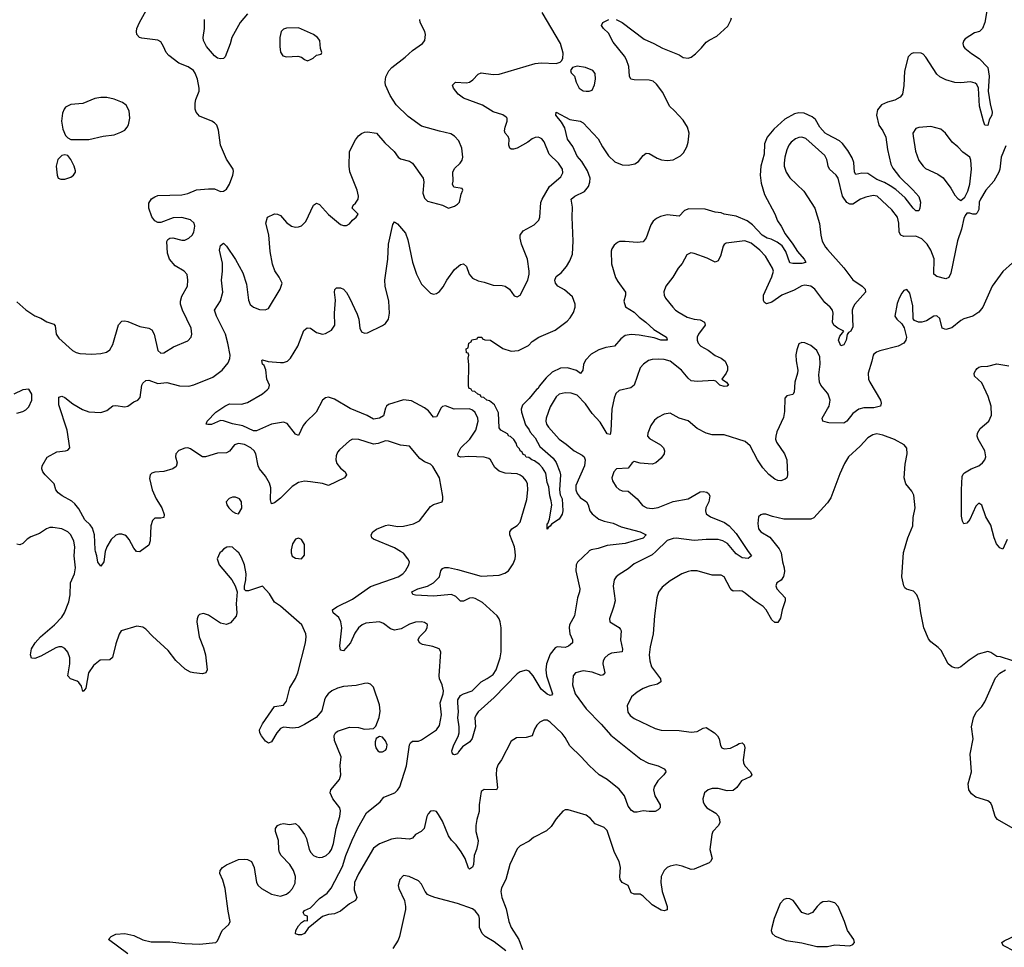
# Model space of a CAD drawing. Header units: inches. Extents: x 1473912 to 1647258, y 640388 to 773423.
# Tile 378 of 420: x 1604609 to 1611181, y 687358 to 693548. Entities that reach past the tile are written whole.
import ezdxf

# ---------------------------------------------------------------- set-up
doc = ezdxf.new("R2010")
doc.units = ezdxf.units.IN
doc.header["$MEASUREMENT"] = 0
for name, color, linetype in [('B6608', 7, 'Continuous'), ('B6609', 7, 'Continuous'), ('B6618', 7, 'Continuous'), ('B6619', 7, 'Continuous')]:
    doc.layers.add(name, color=color, linetype=linetype)

msp = doc.modelspace()

# ---------------------------------------------------------------- linework, layer by layer
at = {"layer": 'B6608', "color": 5}
for points, elevation in [([(1605955.7, 690000), (1605945.5, 689990), (1605926, 689950), (1605940.4, 689910), (1606025.5, 689810), (1606047.3, 689770), (1606061, 689730), (1606054.8, 689650), (1606057.3, 689590), (1606053, 689567), (1606016.8, 689523.2), (1605990, 689513.2), (1605950, 689520.9), (1605870, 689574.5), (1605834.8, 689585.2), (1605810, 689579), (1605801, 689570), (1605794, 689550), (1605790.7, 689529.3), (1605806, 689430), (1605836.2, 689356.2), (1605848.5, 689310), (1605859.1, 689210), (1605850.5, 689189.5), (1605830, 689182), (1605770.4, 689189.6), (1605750, 689194.3), (1605713.2, 689213.2), (1605650, 689271.6), (1605599.2, 689339.2), (1605494.2, 689434.2), (1605450, 689481.6), (1605430, 689495.1), (1605390, 689500.5), (1605286.8, 689470), (1605272.7, 689447.3), (1605250, 689384), (1605228.9, 689291.1), (1605210, 689276.3), (1605145.8, 689274.2), (1605100.9, 689239.1), (1605068.2, 689190), (1605050, 689088), (1605038, 689070), (1605030, 689066), (1605021.1, 689101.1), (1605004.2, 689124.2), (1604993.1, 689133.1), (1604948.2, 689150), (1604929.9, 689169.9), (1604943.4, 689250), (1604943.9, 689290), (1604930, 689328.2), (1604910, 689352.9), (1604890, 689363.1), (1604870, 689363.5), (1604850, 689357.4), (1604750, 689301.4), (1604710, 689286.3), (1604687.6, 689287.6), (1604681.3, 689310), (1604687.2, 689350), (1604712.1, 689390), (1604747.2, 689430), (1604841.7, 689510), (1604890, 689560.3), (1604907.8, 689590), (1604937.2, 689662.8), (1604945.8, 689710), (1604949, 689790), (1604974.8, 689850), (1604982.2, 689890), (1604973.2, 689970), (1604974.5, 690000)], 680), ([(1605179.7, 690000), (1605170.2, 689929.8), (1605150, 689901.2), (1605130, 689928.7), (1605124.7, 689970), (1605115.5, 690000)], 660), ([(1605330, 687314), (1605202, 687410), (1605219, 687430), (1605250, 687444.9), (1605310, 687450.3), (1605370, 687437.4), (1605430, 687407.6), (1605486.3, 687393.7), (1605610, 687394.3), (1605710, 687382.6), (1605810, 687380.3), (1605918, 687390), (1605930, 687402), (1605961.2, 687470), (1606004, 687510), (1606014, 687530), (1606000.1, 687600.1), (1605981.1, 687750), (1605965.4, 687805.4), (1605943.7, 687850), (1605946, 687870), (1605962.7, 687890), (1605990, 687908), (1606070, 687944.9), (1606107.5, 687947.5), (1606130, 687944), (1606156, 687930), (1606174, 687890), (1606188.8, 687790), (1606200.4, 687770), (1606223, 687750), (1606290, 687712), (1606350, 687700.3), (1606390, 687712.2), (1606411.5, 687730), (1606430, 687750.5), (1606447.2, 687787.2), (1606450.7, 687830), (1606436.2, 687870), (1606412.5, 687910), (1606353, 687970), (1606342.4, 687990), (1606337.4, 688010), (1606336.3, 688070), (1606316, 688130), (1606317.2, 688150), (1606329.5, 688170.5), (1606350, 688180.7), (1606370, 688184), (1606410, 688178), (1606450, 688184.7), (1606470, 688166), (1606510.8, 688110), (1606523.4, 688083.4), (1606540.9, 688010), (1606551.7, 687990), (1606570, 687971.7), (1606590, 687961.6), (1606610, 687957.8), (1606630, 687960.2), (1606653.3, 687970), (1606676, 687990), (1606690, 688010.5), (1606704.2, 688050), (1606721.5, 688150), (1606745.4, 688230), (1606751, 688269), (1606745.1, 688290), (1606699.5, 688350), (1606680.9, 688390), (1606686, 688410), (1606742.3, 688477.7), (1606753.3, 688510), (1606748.2, 688571.8), (1606754, 688630), (1606710, 688738), (1606708, 688772), (1606717.2, 688790), (1606730, 688800.7), (1606810, 688828), (1606870, 688824.9), (1606910, 688814.8), (1606944.7, 688815.3), (1606970, 688818), (1606985.6, 688834.4), (1607007.5, 688892.5), (1607014.5, 688934.5), (1607010, 688975.3), (1606970, 689094), (1606950, 689115.1), (1606930, 689120.9), (1606910, 689119.5), (1606855.1, 689104.9), (1606770, 689098), (1606730, 689087.4), (1606692.7, 689070), (1606667.4, 689050), (1606651.7, 689030), (1606642.8, 689010), (1606624.6, 688935.4), (1606588.1, 688891.9), (1606510, 688843.9), (1606470, 688826), (1606430, 688821.5), (1606370, 688826.3), (1606350, 688818), (1606324.9, 688790), (1606290, 688729.2), (1606270, 688720.9), (1606250, 688732.7), (1606222, 688770), (1606212, 688790), (1606209.6, 688810), (1606229.6, 688850), (1606310, 688965.5), (1606370, 688974), (1606390, 689001), (1606412.8, 689090), (1606450, 689153), (1606464.4, 689190), (1606516.4, 689390), (1606522, 689430), (1606519.7, 689450), (1606491.2, 689510), (1606350, 689635.3), (1606310, 689660.7), (1606276.3, 689716.3), (1606230, 689768.7), (1606136.4, 689736.4), (1606118, 689738), (1606110, 689746), (1606108.9, 689768.9), (1606118, 689810), (1606119.6, 689850), (1606109.6, 689910), (1606090, 689959.3), (1606071.3, 689990), (1606060.3, 690000)], 680), ([(1605413.8, 690000), (1605410, 689997.2), (1605390, 689999.3), (1605389.4, 690000)], 660), ([(1606420.6, 690000), (1606420.7, 689990), (1606428.4, 689968.4), (1606450, 689954.8), (1606490, 689951), (1606510, 689974), (1606510, 690000)], 680), ([(1608854.7, 690000), (1608830, 689976.5), (1608710, 689916.8), (1608670, 689883.1), (1608610, 689846.9), (1608590.3, 689830), (1608576.5, 689810), (1608569.1, 689769.1), (1608582.8, 689670), (1608573.1, 689626.9), (1608544.9, 689550), (1608548, 689530), (1608610, 689492.8), (1608619, 689479), (1608622.4, 689470), (1608619.4, 689410), (1608632.4, 689347.6), (1608631.1, 689328.9), (1608559.5, 689320.5), (1608537.1, 689310), (1608514, 689290), (1608502.6, 689270), (1608500.3, 689250), (1608514.6, 689190), (1608503.9, 689176.1), (1608490, 689172.6), (1608430, 689194), (1608370, 689202.3), (1608318, 689190), (1608302.6, 689170), (1608298.5, 689110), (1608316.1, 689050), (1608390.3, 688950), (1608490, 688847.9), (1608554.2, 688774.2), (1608754.5, 688614.5), (1608806.3, 688586.3), (1608870.8, 688570), (1608910.8, 688550), (1608918.4, 688538.4), (1608922, 688530), (1608908.4, 688510), (1608868.9, 688470), (1608843.1, 688430), (1608839.5, 688410), (1608847.4, 688370), (1608883.8, 688310), (1608883, 688290), (1608870, 688275.1), (1608850, 688265.1), (1608810, 688263.5), (1608770, 688268.2), (1608730, 688260.5), (1608710, 688260.5), (1608692.2, 688272.2), (1608670, 688299.5), (1608645.4, 688370), (1608610, 688414.2), (1608530, 688477.6), (1608477.3, 688510), (1608410, 688571.8), (1608357.1, 688630), (1608281.6, 688701.6), (1608250, 688758.2), (1608230, 688784.5), (1608150, 688861.3), (1608130, 688872.8), (1608106.3, 688873.7), (1608079.9, 688860.1), (1608059.9, 688840.1), (1608045.5, 688814.5), (1608030, 688769.3), (1607990, 688757.6), (1607924.9, 688755.1), (1607890, 688734), (1607825.3, 688610), (1607801.9, 688578.1), (1607791.2, 688550), (1607789.3, 688509.3), (1607798, 688422), (1607790.3, 688409.7), (1607710, 688411.5), (1607690, 688397.2), (1607675.8, 688310), (1607676.5, 688263.5), (1607659.6, 688210), (1607652.4, 688170), (1607653.6, 688130), (1607667.9, 688070), (1607666.9, 688050), (1607658, 688010), (1607642, 687970), (1607636.9, 687910), (1607630, 687892.7), (1607610, 687879.3), (1607605.4, 687885.4), (1607581.7, 687950), (1607556.3, 687996.3), (1607522.6, 688042.6), (1607490, 688072.2), (1607470, 688101.3), (1607430, 688199.6), (1607405.2, 688245.2), (1607390, 688263.6), (1607374, 688270), (1607350, 688266), (1607335.3, 688250), (1607325.8, 688230), (1607308.9, 688150), (1607288.6, 688131.4), (1607250.4, 688110), (1607230, 688086.3), (1607210, 688080.9), (1607130, 688086.2), (1607090, 688079.5), (1607010, 688048.1), (1606970, 688020.7), (1606870, 687848.9), (1606843.1, 687790), (1606840.8, 687740.8), (1606858.7, 687690), (1606850.5, 687670), (1606811.1, 687648.9), (1606750, 687598.7), (1606710, 687580.7), (1606670, 687576.2), (1606630, 687564.7), (1606534.4, 687485.6), (1606510, 687449.6), (1606490, 687442), (1606470, 687440.9), (1606450, 687449), (1606452.3, 687470), (1606470, 687500.5), (1606490, 687522.8), (1606510, 687538), (1606530, 687534), (1606530, 687566), (1606510, 687573.2), (1606501.6, 687590), (1606510, 687604), (1606550, 687621.3), (1606610, 687684.9), (1606660.2, 687719.8), (1606688.2, 687751.8), (1606763.5, 687896.5), (1606784.9, 687970), (1606826.9, 688073.1), (1606866.4, 688153.6), (1606924.6, 688255.4), (1607014.5, 688330), (1607040.1, 688359.9), (1607111.9, 688388.1), (1607130, 688406), (1607145.3, 688430), (1607190.4, 688570), (1607209.9, 688710.1), (1607216.6, 688723.4), (1607230, 688732.8), (1607270, 688734.2), (1607290, 688741.6), (1607390, 688809.4), (1607410, 688839.3), (1607423.7, 688910), (1607415.8, 688990), (1607435.9, 689050), (1607437.1, 689070), (1607429, 689109), (1607411.5, 689150), (1607407.8, 689170), (1607419.3, 689330), (1607408.7, 689350), (1607365.8, 689365.8), (1607297.7, 689377.7), (1607277.2, 689390), (1607269.3, 689410), (1607278, 689430), (1607317, 689470), (1607329.3, 689490), (1607330, 689512.7), (1607310, 689524.5), (1607290, 689529.5), (1607250, 689527.3), (1607210, 689513.6), (1607155.9, 689484.1), (1607110, 689474.2), (1607082.7, 689482.7), (1607038, 689518), (1607010, 689529.1), (1606918.8, 689521.2), (1606894.3, 689510), (1606870.1, 689489.9), (1606846.3, 689453.7), (1606816.5, 689390), (1606770, 689337), (1606758, 689338), (1606750, 689342), (1606746, 689370), (1606758.6, 689490), (1606753.2, 689530), (1606739, 689559), (1606702, 689590), (1606696, 689610), (1606725.1, 689630), (1606830, 689681.7), (1606950, 689764.8), (1607135.6, 689830), (1607165.1, 689850), (1607183.5, 689870), (1607206.3, 689910), (1607209.6, 689930), (1607200.5, 689950), (1607170, 689988), (1607149.9, 690000)], 660), ([(1608407, 690000), (1608331.5, 689928.5), (1608323.5, 689910), (1608319.8, 689870), (1608346.5, 689750), (1608344.7, 689730), (1608332.8, 689690), (1608311.5, 689570), (1608279.6, 689510), (1608276.9, 689490), (1608281.3, 689450), (1608298.7, 689410), (1608299.3, 689390), (1608272.3, 689367.7), (1608250, 689359.3), (1608197.3, 689362.7), (1608182.8, 689357.2), (1608150, 689313.6), (1608125, 689250), (1608121.5, 689210), (1608124, 689170), (1608165.3, 689050), (1608159, 689041), (1608150, 689038.5), (1608130, 689046.9), (1608090, 689081.8), (1608036.5, 689170), (1608010, 689199.8), (1607990, 689207), (1607950, 689197.5), (1607930, 689184.1), (1607775.5, 689024.5), (1607669.5, 688930.5), (1607654.5, 688910), (1607647.7, 688890), (1607651.2, 688828.8), (1607629.2, 688750.8), (1607612.4, 688730), (1607564.5, 688695.5), (1607536.7, 688663.3), (1607530, 688649), (1607510, 688642), (1607504.7, 688644.7), (1607495.3, 688655.3), (1607494, 688670), (1607507.3, 688710), (1607535.2, 688764.8), (1607542, 688790), (1607541.6, 688830), (1607532.6, 688890), (1607538, 688930), (1607532.1, 688990), (1607534.3, 689010), (1607550, 689037.4), (1607570, 689048.9), (1607628.7, 689070), (1607689.7, 689130), (1607730, 689151.2), (1607770, 689179.3), (1607790, 689208.9), (1607816.8, 689290), (1607823.5, 689330), (1607821.4, 689490), (1607815, 689530), (1607808.4, 689550), (1607794.7, 689570), (1607698, 689658), (1607650, 689686.1), (1607630, 689690.5), (1607610, 689688.1), (1607570, 689667.8), (1607550, 689668.2), (1607519.9, 689699.9), (1607490, 689711.4), (1607370, 689701.3), (1607250, 689707.2), (1607232.3, 689712.3), (1607225.1, 689730), (1607266.6, 689750), (1607330, 689767.9), (1607370.5, 689789.5), (1607411, 689830), (1607420.5, 689870), (1607430, 689885.5), (1607447.4, 689892.6), (1607470, 689892.3), (1607530, 689880.2), (1607690, 689834.8), (1607810, 689841.8), (1607846.3, 689853.7), (1607870.5, 689869.5), (1607903.6, 689916.4), (1607916.4, 689950), (1607918.7, 689970), (1607914.8, 690000)], 640), ([(1609686.6, 690000), (1609691.5, 689990), (1609700.1, 689930), (1609711.1, 689890), (1609713, 689867), (1609706.4, 689833.6), (1609691.5, 689808.5), (1609663.1, 689790), (1609656.5, 689770), (1609662.3, 689750), (1609716.9, 689690), (1609716.9, 689670), (1609697.2, 689610), (1609686.3, 689553.7), (1609670, 689525.1), (1609650, 689526), (1609630, 689542.9), (1609590.9, 689610), (1609572.2, 689632.2), (1609511.8, 689671.8), (1609450, 689722.4), (1609430, 689735), (1609410, 689738), (1609370, 689734.7), (1609361, 689741), (1609350, 689753.6), (1609311.3, 689830), (1609290, 689841.6), (1609230, 689841.7), (1609130, 689871.1), (1609090, 689871.1), (1609070, 689866.6), (1609029.2, 689850.8), (1608950, 689804.4), (1608898.1, 689761.9), (1608872.4, 689727.6), (1608860.5, 689690), (1608845.6, 689570), (1608836.9, 689450), (1608816.7, 689363.3), (1608810.2, 689309.8), (1608814.7, 689270), (1608826.8, 689230), (1608885.8, 689150), (1608888.5, 689130), (1608865.5, 689114.5), (1608810, 689101.4), (1608770, 689085.1), (1608730, 689061.5), (1608692, 689030), (1608664.2, 688970), (1608667.1, 688927.1), (1608684.1, 688904.1), (1608710, 688885.7), (1608850, 688819), (1608890, 688807.8), (1609010, 688804), (1609090, 688792.8), (1609130, 688798.3), (1609170, 688821.3), (1609190, 688825.3), (1609246.7, 688790), (1609267.4, 688770), (1609277.4, 688750), (1609285.4, 688705.4), (1609296.3, 688690), (1609310, 688682.6), (1609352.5, 688687.5), (1609394, 688706), (1609410, 688718.4), (1609430, 688723), (1609444.9, 688710), (1609448.5, 688690), (1609437.2, 688610), (1609439.7, 688590), (1609449.5, 688569.5), (1609485.7, 688530), (1609494.4, 688510), (1609485.1, 688494.9), (1609426, 688470), (1609395.8, 688424.2), (1609370, 688405.4), (1609330, 688401.7), (1609270, 688418.3), (1609230, 688418.9), (1609204, 688410), (1609179.1, 688390), (1609168.2, 688350), (1609170.5, 688330), (1609179.1, 688310), (1609194.8, 688290), (1609254.4, 688254.4), (1609272.4, 688232.4), (1609280.3, 688210), (1609281.3, 688190), (1609272.7, 688170), (1609235.5, 688130), (1609228.2, 688110), (1609214.4, 688010), (1609230.6, 687950), (1609220.7, 687930), (1609210, 687922.9), (1609110, 687878.9), (1609090, 687876.9), (1609030, 687900.4), (1608990, 687908.3), (1608950, 687900.5), (1608930, 687889.7), (1608910, 687869.7), (1608891, 687830), (1608887.8, 687790), (1608897.5, 687730), (1608930.4, 687630), (1608930, 687608.7), (1608910, 687600.9), (1608890, 687606.3), (1608830, 687641.2), (1608770, 687699.3), (1608750, 687711.9), (1608710, 687713.3), (1608690, 687722.7), (1608670.9, 687770.9), (1608629.7, 687789.7), (1608616.9, 687810), (1608614.2, 687830), (1608618.4, 687890), (1608610.5, 687930), (1608578.1, 687990), (1608530, 688136.9), (1608510, 688158.3), (1608450, 688182.9), (1608418.3, 688218.3), (1608390, 688240.9), (1608270, 688276.2), (1608250, 688274.5), (1608234.4, 688265.6), (1608190, 688216), (1608155.8, 688164.2), (1608124.2, 688135.8), (1608039.1, 688090), (1608010, 688067.6), (1607950, 688034.5), (1607930, 688016), (1607880.3, 687910), (1607853.1, 687810), (1607824, 687756), (1607821.1, 687730), (1607826.3, 687690), (1607854.8, 687614.8), (1607873, 687530), (1607890, 687491.3), (1607939.3, 687410), (1607963.9, 687343.9)], 680), ([(1609471.9, 690000), (1609492.4, 689970), (1609470, 689952), (1609430, 689956.9), (1609390, 689984.7), (1609376.8, 690000)], 660), ([(1607854.1, 687334.1), (1607775.1, 687395.1), (1607715.8, 687430), (1607696.5, 687450), (1607677.7, 687490), (1607678.4, 687550), (1607673.6, 687570), (1607650, 687600.7), (1607630, 687614), (1607530, 687650.5), (1607379.3, 687690), (1607343.5, 687703.5), (1607330, 687711.6), (1607314.7, 687730), (1607290, 687779.3), (1607270, 687801.6), (1607208.7, 687830), (1607170, 687837), (1607145.5, 687810), (1607135.5, 687770), (1607140.4, 687750), (1607177, 687670), (1607184.6, 687630), (1607183.2, 687610), (1607144.2, 687430), (1607134.1, 687405.9), (1607098.7, 687350)], 680), ([(1610000, 687664), (1609970, 687660.9), (1609951, 687650), (1609930.8, 687630), (1609901, 687590), (1609870, 687577), (1609830, 687589.6), (1609780.5, 687660.5), (1609770.9, 687670.9), (1609750, 687681.4), (1609730, 687682.9), (1609710, 687676.8), (1609684.2, 687650), (1609644.7, 687550), (1609627.9, 687490), (1609625.3, 687470), (1609631.3, 687451.3), (1609652.1, 687432.1), (1609724.5, 687404.5), (1609830, 687389.2), (1609930, 687363.6), (1609990, 687362.6), (1610000, 687364.7)], 720)]:
    msp.add_lwpolyline(points, dxfattribs=dict(at, elevation=elevation))
at = {"layer": 'B6608', "color": 5, "elevation": 680}
msp.add_lwpolyline([(1607010, 688766), (1606987.5, 688752.5), (1606980.5, 688730), (1606981.6, 688710), (1606986, 688690), (1606998.8, 688670), (1607010, 688662), (1607030, 688661.6), (1607050, 688673.4), (1607056.6, 688683.4), (1607060.5, 688710), (1607050, 688737), (1607030, 688759.5)], close=True, dxfattribs=at)
at = {"layer": 'B6609', "color": 5}
for points, elevation in [([(1604590, 691664.2), (1604650, 691611.8), (1604710, 691571.8), (1604750, 691555.3), (1604790, 691531.5), (1604836.4, 691516.4), (1604844.6, 691504.6), (1604853.4, 691450), (1604870, 691423.8), (1604961.6, 691341.6), (1604986.2, 691326.2), (1605010, 691319.6), (1605090, 691315.6), (1605150, 691320.4), (1605188.7, 691330), (1605210, 691344), (1605230, 691381), (1605268.8, 691511.2), (1605290, 691537), (1605310, 691539), (1605330, 691534.7), (1605410, 691501.8), (1605470.2, 691490.2), (1605490, 691478.7), (1605505.3, 691450), (1605530, 691340.7), (1605550, 691321.7), (1605570, 691325.3), (1605634.5, 691365.5), (1605730, 691406), (1605752.8, 691430), (1605758.3, 691450), (1605752.4, 691490), (1605695.3, 691610), (1605683.1, 691650), (1605681.8, 691670), (1605690, 691702), (1605727.8, 691770), (1605731.5, 691810), (1605726.6, 691846.6), (1605707, 691870), (1605645.9, 691905.9), (1605609.8, 691950), (1605594.8, 691990), (1605591.8, 692068.2), (1605598, 692082), (1605610, 692090.4), (1605630, 692092.4), (1605690, 692077.6), (1605710, 692077.6), (1605738, 692090), (1605760.5, 692110), (1605771.1, 692130), (1605776.9, 692170), (1605772.6, 692190), (1605750, 692212.9), (1605690, 692228.7), (1605634.3, 692225.7), (1605550, 692195.1), (1605530, 692195.6), (1605510, 692205.6), (1605490, 692232.3), (1605469.8, 692290), (1605470, 692324.7), (1605487.9, 692352), (1605510, 692367), (1605530, 692373.8), (1605690, 692378.5), (1605730, 692388.4), (1605790, 692412.7), (1605870, 692419.7), (1605910, 692419), (1605950, 692402.4), (1605970, 692403), (1605990, 692417.3), (1606009.6, 692450), (1606032.3, 692510), (1606034.8, 692534.8), (1606032.7, 692550), (1605990, 692617.2), (1605949.8, 692710), (1605936.9, 692810), (1605923.9, 692843.9), (1605910, 692859.6), (1605891, 692871), (1605810, 692905.1), (1605787.4, 692930), (1605780.9, 692950), (1605779.3, 692990), (1605784.5, 693015.5), (1605805.7, 693070), (1605807.2, 693090), (1605796.4, 693150), (1605780.2, 693190), (1605768, 693208), (1605732.9, 693232.9), (1605670, 693258), (1605603.2, 693310), (1605586.2, 693330), (1605569.8, 693370), (1605550, 693399.7), (1605530, 693410.9), (1605424.4, 693424.4), (1605409, 693430), (1605390, 693449), (1605387.6, 693470), (1605391.8, 693490), (1605408.2, 693530), (1605476, 693650)], 680), ([(1606130, 693586), (1606080.2, 693530), (1606024.4, 693430), (1606013.6, 693386.4), (1605979.5, 693300.5), (1605970, 693289.4), (1605950, 693287.3), (1605930, 693291.8), (1605910, 693307.6), (1605855.8, 693370), (1605835.1, 693410), (1605833.3, 693430), (1605843, 693490), (1605842.7, 693550)], 660), ([(1607914.8, 690000), (1607910.8, 690030.8), (1607881.1, 690110), (1607881.3, 690130), (1607894, 690150), (1607930, 690173.7), (1607950, 690194), (1607993.8, 690346.2), (1608001.2, 690410), (1607998, 690450), (1607989.7, 690470), (1607970, 690494.3), (1607950, 690509.7), (1607930, 690516.9), (1607850, 690523.1), (1607810, 690535.3), (1607779.8, 690559.8), (1607750.9, 690610.9), (1607739.6, 690619.6), (1607708.7, 690628.7), (1607606.2, 690633.8), (1607550, 690628.8), (1607536.1, 690636.1), (1607532.2, 690650), (1607553.7, 690690), (1607613.2, 690750), (1607653.9, 690810), (1607669.8, 690870), (1607667.7, 690890), (1607650, 690926), (1607630, 690943.5), (1607610, 690950.7), (1607509.8, 690949.8), (1607450, 690971.5), (1607430, 690967), (1607422.2, 690957.8), (1607390, 690898.4), (1607370, 690896.2), (1607337.3, 690937.3), (1607310, 690957.2), (1607224, 691004), (1607170, 691011.2), (1607070, 690979.8), (1607056.9, 690970), (1607050, 690956.2), (1607036.4, 690903.6), (1607010, 690888.4), (1606970, 690883.4), (1606927.7, 690907.7), (1606814.3, 690954.3), (1606710, 691015), (1606670, 691028.4), (1606650, 691024.7), (1606630, 691009.6), (1606586.7, 690930), (1606517.8, 690862.2), (1606500.9, 690839.1), (1606470, 690774), (1606450, 690781.2), (1606393.6, 690853.6), (1606370, 690862), (1606290, 690849.8), (1606190, 690804.3), (1606170, 690805.4), (1606097.1, 690837.1), (1606030, 690851.6), (1605970, 690871.2), (1605950, 690872.6), (1605890, 690846.8), (1605865.7, 690845.7), (1605854, 690850), (1605859.6, 690870), (1605916.9, 690930), (1605977.2, 690970), (1606010, 690983.7), (1606090, 690981.8), (1606130, 690994.5), (1606230, 691051.1), (1606261.3, 691078.7), (1606271, 691090), (1606276.4, 691110), (1606259.2, 691150), (1606251.7, 691211.7), (1606240.2, 691240.2), (1606229.7, 691250), (1606225.2, 691274.8), (1606230, 691278), (1606267.1, 691267.1), (1606350, 691259.6), (1606370, 691259.6), (1606396.9, 691270), (1606415.6, 691290), (1606465.6, 691370), (1606506, 691474), (1606527.4, 691492.6), (1606550, 691488.9), (1606590, 691460.2), (1606630, 691450.2), (1606650, 691453.6), (1606690, 691477.3), (1606711.4, 691510), (1606709.9, 691590.1), (1606716.2, 691676.2), (1606709.7, 691730.3), (1606712, 691748), (1606722.4, 691757.6), (1606750, 691758.4), (1606770, 691750.4), (1606790, 691727.7), (1606810, 691693), (1606862.4, 691582.4), (1606871.7, 691550), (1606879.5, 691490), (1606890, 691464.9), (1606910, 691457.1), (1606930, 691459.3), (1607030, 691506.4), (1607050, 691520.5), (1607069.8, 691550.2), (1607077.6, 691590), (1607072.2, 691670), (1607047.1, 691770), (1607045.2, 691810), (1607065, 691950), (1607069.8, 692050.2), (1607099.5, 692180.5), (1607110, 692198.8), (1607130, 692186.8), (1607183.9, 692123.9), (1607198.9, 692078.9), (1607230.2, 691930), (1607256.5, 691850), (1607290, 691784.2), (1607350, 691723.7), (1607370, 691716.4), (1607390, 691721.3), (1607410, 691734.4), (1607434.7, 691765.3), (1607459.7, 691810), (1607510, 691881.3), (1607550, 691914.4), (1607570, 691918), (1607590, 691901), (1607608.5, 691850), (1607630, 691823), (1607670, 691805.5), (1607710, 691797.3), (1607770, 691775.5), (1607830, 691774.9), (1607850, 691770.5), (1607877.3, 691750), (1607910, 691704.9), (1607930, 691699.1), (1607950, 691710.8), (1608000.4, 691810), (1608009.7, 691849.7), (1608009.8, 691869.8), (1607999.1, 691950), (1607957.7, 692050), (1607948.3, 692090), (1607949.7, 692110.3), (1607970, 692139.1), (1608042, 692178), (1608073.2, 692210), (1608080.9, 692230), (1608087.5, 692327.5), (1608095.1, 692350), (1608145.8, 692434.2), (1608221.5, 692498.5), (1608233, 692527), (1608231.6, 692550), (1608206.2, 692590), (1608143.1, 692650), (1608110, 692732.3), (1608093.2, 692753.2), (1608080.5, 692760.5), (1608070, 692764.2), (1608050, 692762.4), (1608030, 692753), (1608000.4, 692730), (1607930, 692689.8), (1607904.2, 692684.2), (1607890, 692684.4), (1607879.5, 692690), (1607873.3, 692710), (1607876.3, 692750), (1607868.3, 692768.3), (1607849.6, 692790), (1607845.7, 692805.7), (1607848.5, 692830), (1607863, 692870), (1607861.6, 692890), (1607856.4, 692896.4), (1607834.1, 692914.1), (1607770, 692934.2), (1607696.9, 692976.9), (1607570, 693024.4), (1607536.2, 693050), (1607505.2, 693090), (1607497.2, 693110), (1607518, 693130), (1607590, 693125.7), (1607610, 693132), (1607632.8, 693147.2), (1607670, 693183.8), (1607690, 693192.7), (1607770, 693182.6), (1607810, 693184.9), (1608050, 693256.5), (1608090, 693260.3), (1608190, 693254.8), (1608216, 693264), (1608225.6, 693274.4), (1608233.2, 693290), (1608236.5, 693323.5), (1608219.5, 693390), (1608095.3, 693595.3)], 640), ([(1605115.5, 690000), (1605111.8, 690011.8), (1605109.2, 690110), (1605095.2, 690155.2), (1605078.3, 690178.3), (1605043.9, 690210), (1605003.2, 690283.2), (1604977.6, 690317.6), (1604956, 690336), (1604892, 690370), (1604866, 690390), (1604849, 690410), (1604838, 690450), (1604778, 690510), (1604762.7, 690530), (1604756, 690550), (1604759.3, 690570), (1604791.8, 690628.2), (1604856.2, 690663.8), (1604915.3, 690670), (1604930, 690676.3), (1604943.7, 690690), (1604926.6, 690810), (1604870, 690977.2), (1604869.8, 691030.2), (1604890, 691034.9), (1604910, 691026), (1604964.1, 690984.1), (1605027.9, 690947.9), (1605070, 690930.3), (1605150, 690927.6), (1605190, 690941.1), (1605230, 690970.3), (1605250, 690973.4), (1605310, 690964.6), (1605330, 690968.8), (1605370, 690998.4), (1605397.2, 691010), (1605412.2, 691027.8), (1605423.5, 691110), (1605430, 691123), (1605450, 691140.4), (1605470, 691142), (1605530, 691121.1), (1605590, 691127.4), (1605675.1, 691104.9), (1605737.3, 691102.7), (1605770.4, 691110.4), (1605898, 691162), (1605960.7, 691210), (1606001.4, 691258.6), (1606011.8, 691288.2), (1606013.6, 691310), (1605999, 691390), (1605982.5, 691450), (1605921.6, 691570), (1605909.8, 691610), (1605950, 691672), (1605965, 691730), (1605956.2, 691810), (1605963.4, 691870), (1605962.7, 691922.7), (1605942.7, 692010), (1605950, 692040.7), (1605970, 692057.3), (1605990, 692037.1), (1606050, 691948.5), (1606097.7, 691857.7), (1606123.7, 691783.7), (1606136.2, 691676.2), (1606147.9, 691647.9), (1606170, 691630.3), (1606210, 691614.9), (1606247.5, 691612.5), (1606270, 691620.7), (1606347, 691750), (1606361.2, 691790), (1606340.9, 691830), (1606312.1, 691872.1), (1606296.6, 691916.6), (1606280.3, 692000.3), (1606272.7, 692112.7), (1606252.4, 692190), (1606262.9, 692230), (1606310, 692252.2), (1606330, 692250.4), (1606350, 692241.3), (1606390, 692195.3), (1606423, 692170), (1606450, 692163.2), (1606470, 692165.5), (1606490, 692172.9), (1606519.5, 692200.5), (1606570, 692310.8), (1606590, 692324), (1606610, 692314), (1606670, 692247.3), (1606750, 692180.7), (1606770, 692174), (1606790, 692174.8), (1606810, 692186.8), (1606830, 692211), (1606855.3, 692230), (1606868.7, 692250), (1606828.7, 692290), (1606834, 692310), (1606850, 692322.8), (1606867, 692350), (1606869.6, 692370), (1606861.3, 692410), (1606813, 692533), (1606807.4, 692570), (1606810.8, 692669.2), (1606850, 692746.4), (1606870, 692773.7), (1606890, 692788.7), (1606910, 692797.6), (1606930, 692799.5), (1606991.3, 692790), (1607046.2, 692726.2), (1607108.1, 692668.1), (1607136, 692630), (1607150, 692618.8), (1607210, 692604), (1607230.4, 692590.4), (1607302, 692490), (1607306, 692466), (1607300.3, 692390), (1607310, 692356), (1607330, 692336.3), (1607430, 692311), (1607470, 692291.3), (1607510, 692302.8), (1607530, 692316), (1607544, 692330), (1607555.3, 692384.7), (1607566, 692410), (1607562, 692422), (1607506, 692430), (1607498, 692450), (1607502, 692470), (1607499.3, 692530), (1607510, 692556), (1607549.5, 692590.5), (1607561.2, 692610), (1607566.6, 692630), (1607559.6, 692690), (1607538.8, 692738.8), (1607511.1, 692771.1), (1607486.3, 692786.3), (1607410, 692803), (1607290, 692837.4), (1607202.4, 692902.4), (1607120.6, 692980.6), (1607081.4, 693041.4), (1607051.1, 693110), (1607048.4, 693131.5), (1607052.9, 693167.1), (1607072.7, 693207.3), (1607092.3, 693230), (1607182.6, 693297.4), (1607230, 693341.6), (1607298, 693390), (1607313.6, 693410), (1607318, 693450), (1607312.8, 693470), (1607282.9, 693530), (1607279.5, 693550)], 660), ([(1610000, 692782.5), (1609986, 692790), (1609950, 692829.8), (1609921.3, 692881.3), (1609898.9, 692898.9), (1609843.7, 692923.7), (1609810, 692925.4), (1609780.9, 692919.1), (1609716.1, 692883.9), (1609642.3, 692817.7), (1609597, 692763), (1609580.5, 692719.5), (1609576.9, 692650), (1609556.5, 692570), (1609552.2, 692510), (1609557, 692457), (1609580.7, 692380.7), (1609650, 692253.4), (1609666.1, 692206.1), (1609691.6, 692170), (1609718.2, 692118.2), (1609770, 692050.4), (1609801, 692001), (1609845.5, 691950), (1609854.9, 691930), (1609852.8, 691927.2), (1609830, 691920.5), (1609770, 691920.4), (1609750, 691926.2), (1609721.8, 692001.8), (1609698, 692038), (1609664, 692064), (1609623.5, 692083.5), (1609598.4, 692090), (1609563.5, 692110), (1609499.7, 692179.7), (1609465, 692205), (1609390, 692236.3), (1609310, 692249.8), (1609290, 692258.9), (1609250, 692263.8), (1609182.9, 692282.9), (1609075.2, 692284.8), (1609045.3, 692274.8), (1609010, 692237), (1608930, 692244.8), (1608884.9, 692235.1), (1608858.7, 692221.3), (1608837.1, 692202.9), (1608821, 692179), (1608790, 692093.2), (1608770, 692066), (1608730, 692061.3), (1608650, 692068.5), (1608612.9, 692067.1), (1608598.7, 692061.3), (1608577.4, 692042.6), (1608562, 692018), (1608557.7, 692002.3), (1608559.5, 691919.5), (1608586.6, 691826.6), (1608600.6, 691800.6), (1608652.4, 691730), (1608652.4, 691710), (1608640.5, 691670), (1608652.4, 691632.4), (1608710, 691597.1), (1608742.9, 691562.9), (1608787.3, 691530), (1608840.3, 691480.3), (1608926, 691430), (1608930.8, 691410), (1608888.7, 691410), (1608844, 691424), (1608743.3, 691443.3), (1608690, 691447.4), (1608650, 691441.6), (1608621.1, 691418.9), (1608578.8, 691370), (1608520.3, 691359.7), (1608474.9, 691345.1), (1608423.9, 691316.1), (1608384.7, 691275.3), (1608372.9, 691247.1), (1608366.8, 691210), (1608351.9, 691188.1), (1608326, 691206), (1608264.7, 691224.7), (1608218.4, 691221.6), (1608163.4, 691196.6), (1608121.7, 691158.3), (1608076.7, 691103.3), (1608070, 691087.3), (1608059.3, 691080.7), (1608010, 691021.2), (1607963.8, 690976.2), (1607956.3, 690950), (1607959.1, 690930), (1607985.2, 690845.2), (1608010, 690810.6), (1608014.9, 690794.9), (1608050, 690757.3), (1608080.3, 690700.3), (1608170, 690622.8), (1608190, 690594), (1608214.9, 690530), (1608218, 690510), (1608211.6, 690411.6), (1608217.1, 690377.1), (1608230.2, 690350), (1608233.7, 690270), (1608230, 690248), (1608210, 690214), (1608157.5, 690182.5), (1608150, 690169.3), (1608137.3, 690162.7), (1608130, 690149), (1608130, 690184.7), (1608134, 690186), (1608144.2, 690215.8), (1608159.5, 690310), (1608157, 690337), (1608146.4, 690370), (1608141.6, 690430), (1608130, 690459), (1608121.6, 690521.6), (1608098.6, 690558.6), (1608078.9, 690578.9), (1608044.9, 690604.9), (1608027, 690610), (1608006.3, 690626.3), (1607990, 690629.8), (1607982, 690642), (1607970, 690646.6), (1607962, 690662), (1607949.7, 690670), (1607945.3, 690685.3), (1607930, 690699.3), (1607922, 690722), (1607905.9, 690745.9), (1607885.7, 690765.7), (1607874, 690770), (1607864.9, 690784.9), (1607821.2, 690810), (1607810, 690824), (1607804.4, 690924.4), (1607778, 690978), (1607744, 691004), (1607727, 691010), (1607707.4, 691027.4), (1607689.7, 691030), (1607683.6, 691043.6), (1607666, 691050), (1607646.7, 691066.7), (1607629.4, 691070), (1607622.7, 691082.7), (1607607.6, 691090), (1607604.5, 691110), (1607607.5, 691247.5), (1607602, 691290), (1607606, 691310), (1607602, 691322), (1607590, 691326), (1607588.4, 691351.6), (1607602, 691358), (1607606, 691390), (1607622, 691398), (1607627.3, 691412.7), (1607662, 691418), (1607666, 691430), (1607690, 691430.6), (1607694, 691430), (1607698, 691418), (1607712.7, 691412.7), (1607752, 691410), (1607834.4, 691354.4), (1607890, 691336.3), (1607939.1, 691340.9), (1608005.4, 691374.6), (1608030, 691400.5), (1608074, 691430), (1608183.8, 691476.2), (1608263.3, 691536.7), (1608282.3, 691557.7), (1608304.9, 691595.1), (1608316.2, 691630), (1608316.2, 691650), (1608298.2, 691698.2), (1608244.5, 691744.5), (1608200.7, 691770), (1608185.1, 691790), (1608179.7, 691810), (1608190, 691834.4), (1608222, 691858), (1608258, 691902), (1608280.1, 691939.9), (1608297.5, 691982.5), (1608303.9, 692070), (1608296.3, 692230), (1608298, 692298), (1608289.8, 692350), (1608315.1, 692370), (1608377.8, 692402.2), (1608404.7, 692435.3), (1608415.2, 692464.8), (1608416.3, 692490), (1608399.4, 692539.4), (1608361, 692601), (1608330, 692637), (1608301, 692701), (1608266.2, 692750), (1608246.9, 692826.9), (1608224.8, 692864.8), (1608186.6, 692910), (1608189.2, 692930), (1608281.6, 692881.6), (1608350, 692870.2), (1608370, 692860.4), (1608470, 692752.4), (1608498.6, 692698.5), (1608538.6, 692638.5), (1608580.2, 692600.2), (1608630, 692578.7), (1608670, 692576.5), (1608714, 692586), (1608738.2, 692601.8), (1608770, 692642), (1608790, 692658.4), (1608810, 692654.9), (1608863.4, 692623.4), (1608892.7, 692612.7), (1608930, 692608.4), (1608970, 692611.8), (1609020.1, 692639.9), (1609039.5, 692660.5), (1609060.9, 692699.1), (1609071.5, 692730), (1609076.4, 692790), (1609065.1, 692830), (1609037.1, 692877.1), (1608980, 692940), (1608946.2, 692970), (1608902, 693062), (1608858.7, 693118.7), (1608836.9, 693136.9), (1608810, 693145.5), (1608710, 693145.7), (1608688.6, 693150), (1608678.8, 693170), (1608675.4, 693235.4), (1608659.4, 693279.4), (1608644.7, 693304.7), (1608570, 693398.4), (1608538.4, 693458.4), (1608505.1, 693490), (1608492, 693510), (1608500.9, 693530), (1608542, 693550)], 620), ([(1608590.6, 693550), (1608630.3, 693530), (1608777.5, 693417.5), (1608841.6, 693390), (1608898.6, 693358.6), (1609010, 693314), (1609036.4, 693296.4), (1609070, 693291.3), (1609090, 693296.9), (1609120.6, 693319.4), (1609160.6, 693359.4), (1609190, 693397.4), (1609210, 693412.4), (1609262, 693438), (1609335.2, 693504.8), (1609356.2, 693543.8), (1609359.7, 693560.3)], 620), ([(1610000, 692595.1), (1609996, 692616), (1609982.5, 692642.5), (1609855.9, 692755.9), (1609830, 692765.1), (1609810, 692762.4), (1609786.9, 692753.1), (1609757.8, 692730), (1609742.8, 692710), (1609730, 692679.5), (1609715, 692630), (1609710.2, 692590.2), (1609711.3, 692570), (1609724.4, 692530), (1609750, 692492.2), (1609842.8, 692402.8), (1609915.8, 692290), (1609947.3, 692187.3), (1609955.3, 692110), (1609965, 692070), (1609987.2, 692030), (1610000, 692015.6)], 640), ([(1610000, 691645.9), (1609981.7, 691661.7), (1609915, 691750), (1609890, 691769.8), (1609850, 691777.5), (1609830, 691773), (1609777.1, 691742.9), (1609696.5, 691710), (1609630, 691662.3), (1609592.3, 691652.3), (1609580.4, 691660.4), (1609573.8, 691673.8), (1609573.6, 691710), (1609630, 691832), (1609639.5, 691870), (1609632.5, 691890), (1609587.7, 691970), (1609549.8, 692010), (1609490, 692057.3), (1609448, 692072), (1609323.9, 692056.1), (1609311.4, 692048.6), (1609304.1, 692035.9), (1609285.6, 691970), (1609273.9, 691946.1), (1609270, 691939.7), (1609250, 691931), (1609196.6, 691956.6), (1609110, 691988.7), (1609088, 691992), (1609061.6, 691978.4), (1609030, 691922), (1609003.7, 691890), (1608968.7, 691830), (1608920.4, 691770), (1608907.3, 691732.7), (1608910.4, 691710), (1608919.5, 691690), (1608968.4, 691630), (1608986.4, 691610), (1609010, 691593.7), (1609062.8, 691562.8), (1609110.2, 691550.2), (1609150, 691545.2), (1609178.7, 691530), (1609183.1, 691510), (1609139.6, 691450), (1609131.4, 691430), (1609130.2, 691410), (1609136.5, 691390), (1609154.4, 691370), (1609203, 691343), (1609250, 691308.3), (1609290.4, 691290), (1609316.5, 691270), (1609333, 691233), (1609334, 691210), (1609324.9, 691190), (1609294.8, 691150), (1609326.8, 691130), (1609339.1, 691110), (1609330, 691102.9), (1609310, 691099.7), (1609282, 691110), (1609255.6, 691135.6), (1609239.4, 691139.4), (1609130, 691133.3), (1609090, 691138.9), (1609070, 691155.6), (1609025.6, 691210), (1608950, 691268.7), (1608910, 691280.3), (1608870, 691282.9), (1608830, 691280.3), (1608806.8, 691273.2), (1608772.4, 691250), (1608750, 691224.5), (1608710, 691108.2), (1608688.2, 691091.8), (1608610, 691073.3), (1608587.2, 691052.8), (1608576.5, 691023.5), (1608561.4, 690950), (1608555.1, 690804.9), (1608550, 690780.9), (1608530, 690785.1), (1608482.1, 690862.1), (1608430, 690919.8), (1608385.6, 690985.6), (1608330, 691042), (1608290, 691056.2), (1608250, 691058.5), (1608210, 691049.8), (1608188.6, 691031.4), (1608150, 690963.6), (1608122.9, 690890), (1608119.7, 690870), (1608124.7, 690850), (1608138.2, 690830), (1608208.6, 690748.6), (1608256.3, 690716.3), (1608310, 690670.2), (1608362.6, 690642.6), (1608375.8, 690630), (1608383.5, 690610), (1608378.5, 690570), (1608320.1, 690439.9), (1608321, 690410), (1608330, 690386.2), (1608350, 690360.2), (1608392.4, 690330), (1608402.9, 690310), (1608413.4, 690270), (1608429.1, 690250), (1608475.3, 690215.3), (1608510, 690201.1), (1608570, 690189.5), (1608623.8, 690163.8), (1608750.8, 690130), (1608790.5, 690110), (1608770, 690087.9), (1608650, 690052.7), (1608530, 690038.5), (1608470, 690019.2), (1608422.8, 690010), (1608410, 690002.9), (1608407, 690000)], 640), ([(1610000, 691056.6), (1609956.4, 691110), (1609947.1, 691130), (1609941.7, 691178.3), (1609952.2, 691250), (1609950, 691297.2), (1609930, 691340.7), (1609890, 691373.6), (1609850, 691391.8), (1609830, 691394.5), (1609810, 691384), (1609795.3, 691344.7), (1609789.2, 691310.8), (1609791.5, 691271.5), (1609803.1, 691210), (1609801.3, 691190), (1609782.6, 691130), (1609778, 691062), (1609770, 691046), (1609730, 691037.2), (1609716.8, 691023.2), (1609714.4, 690934.4), (1609706.5, 690893.5), (1609662.8, 690797.2), (1609654.8, 690770), (1609654, 690750), (1609659.3, 690730), (1609712.9, 690650), (1609729.1, 690610), (1609734.4, 690510), (1609728.6, 690491.4), (1609718, 690482), (1609690, 690471.3), (1609670, 690474), (1609650, 690482.7), (1609610, 690514), (1609570, 690557.4), (1609532.5, 690610), (1609483.6, 690703.6), (1609450, 690733.3), (1609310, 690778.7), (1609230, 690778.5), (1609190, 690788.5), (1609130, 690819.1), (1609070, 690872), (1609010, 690888), (1608950, 690922), (1608910, 690915.5), (1608867.1, 690892.9), (1608845, 690875), (1608820.9, 690839.1), (1608801.1, 690790), (1608799.3, 690770), (1608812.5, 690752.5), (1608885.5, 690710), (1608906, 690690), (1608912.2, 690670), (1608910.4, 690650), (1608890, 690622.7), (1608854, 690590), (1608830, 690581.3), (1608749.7, 690589.7), (1608710, 690599.3), (1608696, 690590), (1608670, 690555.3), (1608592, 690550), (1608574, 690530), (1608562, 690490), (1608565.5, 690470), (1608590, 690430.8), (1608610, 690414), (1608630, 690404.9), (1608670, 690402.8), (1608730, 690350.4), (1608765.3, 690305.3), (1608794.8, 690290), (1608830, 690285.9), (1608870, 690292), (1608970, 690332.9), (1609070, 690350.3), (1609150, 690397.8), (1609170, 690400.3), (1609195, 690395), (1609206.8, 690386.8), (1609214.9, 690370), (1609208.4, 690330), (1609189.3, 690290), (1609185.8, 690270), (1609191.4, 690250), (1609220.3, 690230), (1609312.8, 690192.8), (1609343.5, 690170), (1609390, 690119.7), (1609471.9, 690000)], 660), ([(1604590, 690922), (1604630, 690933), (1604650, 690944.9), (1604670, 690965.5), (1604689, 691010), (1604689, 691050), (1604670, 691082.2), (1604630, 691078.7), (1604570, 691049.6)], 680), ([(1610000, 690860.9), (1609970, 690868.5), (1609965.1, 690890), (1610000, 690951.3)], 660), ([(1607149.9, 690000), (1607110, 690023.7), (1606970, 690082), (1606958.9, 690090), (1606954.7, 690110), (1606966.2, 690130), (1606990, 690148.1), (1607050, 690172.8), (1607070, 690176.3), (1607130, 690166.6), (1607170, 690167.8), (1607236.9, 690183.1), (1607276.5, 690203.5), (1607350, 690299.3), (1607370, 690313.4), (1607429, 690331), (1607434, 690346), (1607432.9, 690367.1), (1607411, 690490), (1607366.9, 690566.9), (1607350, 690582), (1607310, 690598), (1607278.9, 690618.9), (1607210, 690702.7), (1607150, 690708.4), (1607070, 690736.1), (1607050, 690736.8), (1607001.1, 690718.9), (1606970, 690715.8), (1606872.2, 690747.8), (1606830.3, 690749.7), (1606810, 690737.6), (1606742.9, 690677.1), (1606730, 690661.2), (1606721.2, 690638.8), (1606719.6, 690610), (1606726.2, 690586.2), (1606750, 690554.6), (1606782, 690530), (1606790, 690510.8), (1606777, 690490), (1606670, 690440.4), (1606630, 690453.3), (1606550, 690465), (1606510, 690468.4), (1606470, 690460.5), (1606426.5, 690433.5), (1606350, 690354.8), (1606310, 690324), (1606290, 690318), (1606283.2, 690343.2), (1606284.6, 690424.6), (1606276.2, 690456.2), (1606250, 690501.1), (1606209.7, 690550), (1606200.4, 690570), (1606184.4, 690650), (1606172.8, 690670), (1606150.8, 690690.8), (1606110, 690713.3), (1606070, 690720.8), (1606043.1, 690710), (1606010, 690668.3), (1605990, 690658), (1605930, 690656.4), (1605850, 690631.6), (1605830, 690631.8), (1605817.7, 690637.7), (1605750, 690684.2), (1605730.7, 690690.7), (1605710, 690689.7), (1605670, 690672.4), (1605650.3, 690650), (1605649, 690630), (1605660.3, 690590), (1605654.3, 690565.7), (1605630, 690551.6), (1605570, 690534), (1605510, 690529.3), (1605490, 690521.2), (1605480.7, 690510), (1605474.4, 690485.6), (1605492.2, 690410), (1605520.3, 690350), (1605557.8, 690290), (1605573.5, 690246.5), (1605570, 690225.2), (1605550, 690220.7), (1605510, 690220.7), (1605494.7, 690205.3), (1605484.6, 690170), (1605480.4, 690070), (1605470, 690041.2), (1605413.8, 690000)], 660), ([(1610000, 690324.9), (1609998, 690322), (1609910, 690223.6), (1609890, 690214), (1609710, 690215.8), (1609632.8, 690232.8), (1609590, 690249.3), (1609570, 690249.3), (1609555.9, 690244.1), (1609540.7, 690230), (1609534.6, 690185.4), (1609539.5, 690150), (1609555.5, 690130), (1609615.4, 690095.4), (1609677.8, 690017.8), (1609686.6, 690000)], 680), ([(1604974.5, 690000), (1604975.9, 690030), (1604970, 690069), (1604951.2, 690110), (1604930, 690131.3), (1604889.8, 690149.8), (1604830, 690160.5), (1604810, 690158.9), (1604788.4, 690151.6), (1604740.4, 690119.6), (1604683.7, 690096.3), (1604659.1, 690080.9), (1604630, 690052.8), (1604610, 690043.6), (1604590, 690047.6)], 680), ([(1605389.4, 690000), (1605370, 690021.2), (1605339.3, 690079.3), (1605321, 690101), (1605310, 690109.4), (1605290, 690115.1), (1605270, 690115.6), (1605250, 690108), (1605219.6, 690080.4), (1605189.4, 690030.6), (1605179.7, 690000.3), (1605179.7, 690000)], 660), ([(1606510, 690000), (1606510, 690046), (1606490, 690079), (1606470, 690089), (1606450, 690082), (1606430.8, 690050), (1606420.5, 690010), (1606420.6, 690000)], 680), ([(1609376.8, 690000), (1609332, 690052), (1609302, 690070), (1609270, 690079.6), (1609190, 690079.3), (1609110, 690071.7), (1608990, 690089.2), (1608970, 690087.1), (1608930, 690071.7), (1608854.7, 690000)], 660), ([(1606060.3, 690000), (1606030, 690027.3), (1606010, 690031.6), (1605992.2, 690027.8), (1605970, 690014), (1605955.7, 690000)], 680)]:
    msp.add_lwpolyline(points, dxfattribs=dict(at, elevation=elevation))
for points, elevation in [([(1606470, 693493.6), (1606390, 693491.8), (1606370, 693483.7), (1606354, 693470), (1606344.9, 693430), (1606345.5, 693370), (1606350.7, 693330.7), (1606366.2, 693306.2), (1606390, 693301), (1606465.4, 693305.4), (1606490, 693298), (1606510, 693282), (1606530, 693274), (1606550, 693282), (1606568.4, 693291.6), (1606590, 693312), (1606622, 693318), (1606626, 693330), (1606616.4, 693356.4), (1606612.7, 693410), (1606597.2, 693430), (1606569, 693450)], 680), ([(1608330, 693238), (1608298, 693230), (1608286, 693210), (1608290, 693194), (1608311.3, 693170), (1608322, 693130), (1608344, 693090), (1608370, 693074), (1608390, 693070.7), (1608410, 693070.8), (1608430, 693078), (1608446.3, 693113.7), (1608452.1, 693152.1), (1608449.3, 693189.3), (1608434, 693210), (1608386, 693230)], 640), ([(1605150, 693029.4), (1605110, 693021.1), (1605030, 692989.8), (1604950, 692982), (1604915.3, 692964.7), (1604904.6, 692950), (1604895.3, 692924.7), (1604887.8, 692870), (1604897.4, 692817.4), (1604915.4, 692775.4), (1604930, 692759.1), (1604950, 692747.7), (1605070, 692749.3), (1605165.2, 692770), (1605239.3, 692780.7), (1605283.4, 692796.6), (1605310, 692811.6), (1605327.2, 692830), (1605334.6, 692845.4), (1605343.4, 692890), (1605339.6, 692939.6), (1605318.6, 692978.6), (1605296.1, 692996), (1605238.6, 693018.6), (1605190, 693028.3)], 720), ([(1604910, 692647), (1604890, 692640.9), (1604864.4, 692615.6), (1604853, 692570), (1604858.8, 692510), (1604866, 692490), (1604883.5, 692483.5), (1604910, 692484), (1604950, 692497.3), (1604969, 692510), (1604980.9, 692530), (1604980.9, 692539.1), (1604973, 692570), (1604950, 692616), (1604930, 692640.9)], 720), ([(1606030, 690362.9), (1606007.1, 690352.9), (1605987.7, 690330), (1605990.7, 690310), (1606004, 690290), (1606030, 690267.3), (1606050, 690254.8), (1606070, 690251.3), (1606091.4, 690288.6), (1606089.6, 690330), (1606076.2, 690350), (1606050, 690362.4)], 680)]:
    msp.add_lwpolyline(points, close=True, dxfattribs=dict(at, elevation=elevation))
at = {"layer": 'B6618', "color": 5}
for points, elevation in [([(1611238, 689270), (1611156, 689296), (1611130, 689299.3), (1611090, 689325.2), (1611070, 689332.3), (1611006.6, 689313.4), (1610945.1, 689274.9), (1610890, 689229.3), (1610870, 689220.9), (1610850, 689222.7), (1610829.6, 689229.6), (1610805.2, 689250), (1610759.1, 689339.1), (1610739.7, 689359.7), (1610690, 689396), (1610675.6, 689415.6), (1610644.2, 689490), (1610622.4, 689590), (1610611.3, 689670), (1610596.9, 689710), (1610574.5, 689734.5), (1610528.3, 689748.3), (1610517.7, 689757.7), (1610509.7, 689770), (1610496.9, 689830), (1610508.4, 689991.6), (1610510.9, 690000)], 680), ([(1611270, 688133.6), (1611134.5, 688210), (1611119.7, 688230), (1611099.7, 688299.7), (1611090, 688319), (1611070, 688336), (1610990, 688359.3), (1610961.7, 688381.7), (1610942.9, 688410), (1610939.5, 688450), (1610962.4, 688530), (1610952.5, 688647.5), (1610972.7, 688750), (1610960.7, 688830), (1610974.7, 688890), (1610992.1, 688927.9), (1611030, 688964.4), (1611050, 688996.3), (1611122.9, 689157.1), (1611150, 689186.7), (1611189.2, 689210)], 680), ([(1610000, 687364.7), (1610050, 687374.9), (1610150, 687368.4), (1610170, 687376), (1610181.2, 687390), (1610176, 687410), (1610134, 687470), (1610114, 687530), (1610071.6, 687630), (1610050, 687655.6), (1610010, 687665.1), (1610000, 687664)], 720), ([(1611251.5, 687330), (1611172, 687370), (1611165.1, 687390), (1611178.8, 687401.2), (1611260, 687440)], 680)]:
    msp.add_lwpolyline(points, dxfattribs=dict(at, elevation=elevation))
at = {"layer": 'B6619', "color": 5}
for points, elevation in [([(1611077.8, 693690), (1611050.2, 693530.2), (1611035.2, 693490), (1611014, 693470), (1610980.8, 693459.2), (1610919.9, 693420.1), (1610910.3, 693410), (1610903.1, 693390), (1610908.4, 693370), (1610917.8, 693357.8), (1610961.7, 693321.7), (1611012.8, 693290), (1611070.2, 693229.8), (1611080.2, 693170), (1611073.4, 693070), (1611085.4, 692985.4), (1611100.3, 692930), (1611096.9, 692910), (1611080.6, 692879.4), (1611070, 692842.7), (1611050, 692843.7), (1611042.2, 692870), (1611016.1, 692970), (1611007.4, 693090), (1610996.4, 693116.4), (1610985.3, 693125.3), (1610954, 693134), (1610890, 693126.6), (1610850, 693129.7), (1610790, 693145.7), (1610750, 693165.7), (1610730, 693184.7), (1610657.6, 693297.6), (1610638.3, 693318.3), (1610624.9, 693324.9), (1610573.8, 693326.2), (1610559.1, 693320.9), (1610539.3, 693300.7), (1610514.8, 693205.2), (1610510.7, 693109.3), (1610501.1, 693050), (1610485.5, 693030), (1610450, 693011.3), (1610401.8, 692998.2), (1610360.7, 692979.3), (1610334.6, 692945.4), (1610327.2, 692910), (1610343.6, 692843.6), (1610370, 692806), (1610390, 692764), (1610401.1, 692681.1), (1610423.5, 692583.5), (1610436.4, 692556.4), (1610480, 692500), (1610570, 692412.9), (1610610, 692368), (1610622.3, 692330), (1610617.3, 692290), (1610610, 692272.3), (1610590, 692273.3), (1610571.6, 692290), (1610518.5, 692358.5), (1610455.7, 692415.7), (1610419.7, 692439.7), (1610381.4, 692461.4), (1610330, 692480.9), (1610270, 692522), (1610230, 692524.8), (1610190, 692515.1), (1610181.8, 692530), (1610175.5, 692595.5), (1610165.3, 692625.3), (1610135.9, 692675.9), (1610101, 692721), (1610079.9, 692739.9), (1610000, 692782.5)], 620), ([(1611190, 692706.6), (1611160.2, 692630), (1611150.2, 692550), (1611143.6, 692530), (1611110.2, 692470), (1611057.6, 692410), (1611021.5, 692350), (1611013.8, 692330), (1611010, 692282), (1610999.9, 692260.1), (1610990, 692249.2), (1610970, 692249.4), (1610950, 692257), (1610930, 692256), (1610918.3, 692241.7), (1610910, 692222), (1610894.9, 692150), (1610868.4, 692071.6), (1610822.6, 691857.4), (1610810, 691827.3), (1610790, 691818), (1610730, 691835.1), (1610711.3, 691850), (1610712.4, 691952.4), (1610690, 692009.6), (1610665.8, 692050), (1610630, 692084.6), (1610590, 692103.7), (1610510, 692101), (1610489.9, 692109.9), (1610479.8, 692130), (1610477.5, 692190), (1610468.2, 692230), (1610430, 692278.9), (1610330.9, 692370), (1610305.1, 692374.9), (1610256.1, 692363.9), (1610220.5, 692350), (1610170, 692316.9), (1610150, 692316), (1610130, 692327.1), (1610100.7, 692370), (1610071, 692491), (1610058.5, 692510), (1610014, 692550), (1610004.7, 692570), (1610000, 692595.1)], 640), ([(1610000, 692015.6), (1610110, 691891.4), (1610170, 691811.5), (1610231.7, 691770), (1610251.6, 691750), (1610254.3, 691730), (1610182.4, 691650), (1610171.3, 691630), (1610165.3, 691610), (1610170, 691498), (1610157.3, 691470), (1610140.4, 691459.6), (1610132.2, 691447.8), (1610124.2, 691410), (1610110, 691379.3), (1610090, 691372.7), (1610074.7, 691410), (1610082.8, 691437.2), (1610108.7, 691470), (1610070, 691489.4), (1610042.9, 691510), (1610033.6, 691530), (1610038, 691590), (1610033.3, 691610), (1610018.3, 691630), (1610000, 691645.9)], 640), ([(1611235.3, 691924.7), (1611170, 691867.3), (1611099.6, 691770), (1611037, 691630), (1611010, 691595.6), (1610970, 691569.6), (1610910, 691551.5), (1610890, 691540.5), (1610830, 691492.6), (1610790, 691479.6), (1610766.6, 691490), (1610750, 691554), (1610730, 691572), (1610710, 691569.6), (1610660.8, 691539.2), (1610630, 691529.6), (1610608, 691530), (1610581.6, 691541.6), (1610572.1, 691552.1), (1610570, 691638), (1610550, 691724), (1610530, 691746.6), (1610510, 691740.9), (1610496.2, 691723.8), (1610478.7, 691690), (1610466.6, 691653.4), (1610450.8, 691570), (1610462.8, 691550), (1610497.5, 691517.5), (1610512.7, 691492.7), (1610526.7, 691430), (1610524.4, 691410), (1610510.5, 691390), (1610471.2, 691368.8), (1610350, 691339.2), (1610327.7, 691330), (1610310, 691316.2), (1610304.9, 691310), (1610297.4, 691270), (1610271.3, 691190), (1610275, 691150), (1610282.6, 691130), (1610354.3, 691010), (1610359.7, 690990), (1610353.7, 690970), (1610310, 690959.1), (1610242.5, 690957.5), (1610210, 690949.8), (1610170, 690919.3), (1610130, 690869.7), (1610110, 690855.6), (1610010, 690858.4), (1610000, 690860.9)], 660), ([(1611200.6, 690079.4), (1611170, 690015.3), (1611150, 690024), (1611129.6, 690050), (1611113.3, 690090), (1611090, 690174), (1611058, 690230), (1611030, 690308.7), (1611010, 690322), (1610990, 690302), (1610950, 690213.2), (1610930, 690189.4), (1610910, 690184), (1610900.7, 690200.7), (1610895.3, 690235.3), (1610895.5, 690410), (1610900.3, 690499.7), (1610905.5, 690514.5), (1610915.1, 690524.9), (1610959.3, 690550), (1611010, 690570.2), (1611035.6, 690590), (1611050.8, 690610), (1611057.4, 690630), (1611051.6, 690670), (1611005.4, 690750), (1610998.9, 690770), (1611001.3, 690790), (1611019.8, 690820.2), (1611078.3, 690870), (1611094.8, 690910), (1611092.7, 690970), (1611073.3, 691033.3), (1611030, 691124.5), (1610980.9, 691170), (1610979.5, 691190), (1610989.6, 691210), (1611000.1, 691219.9), (1611011.3, 691228.7), (1611027.1, 691232.9), (1611070, 691236.9), (1611130, 691251.2), (1611210, 691239)], 660), ([(1610000, 690951.3), (1610010.7, 690970), (1610018.2, 691010), (1610005.4, 691050), (1610000, 691056.6)], 660), ([(1610510.9, 690000), (1610537.6, 690090), (1610569.6, 690170), (1610573.1, 690226.9), (1610585.1, 690290), (1610575.9, 690375.9), (1610562.9, 690402.9), (1610523.7, 690450), (1610511.8, 690490), (1610518.3, 690581.7), (1610533.3, 690650), (1610530, 690688), (1610512, 690712), (1610447.7, 690747.7), (1610370, 690776.3), (1610330, 690784.2), (1610302.5, 690777.5), (1610270, 690756.9), (1610218.7, 690701.3), (1610141.1, 690630), (1610113.9, 690586.1), (1610081.8, 690518.2), (1610022.4, 690357.6), (1610000, 690324.9)], 680)]:
    msp.add_lwpolyline(points, dxfattribs=dict(at, elevation=elevation))
at = {"layer": 'B6619', "color": 5, "elevation": 640}
msp.add_lwpolyline([(1610690, 692834.7), (1610610.4, 692829.6), (1610590, 692822.7), (1610570.4, 692790), (1610572, 692770), (1610588.1, 692670), (1610610, 692608.2), (1610638.7, 692570), (1610655.5, 692555.5), (1610737.7, 692517.7), (1610771.9, 692491.9), (1610823, 692423), (1610850, 692377.3), (1610870, 692354), (1610890, 692341), (1610916.1, 692363.9), (1610936.2, 692403.8), (1610951.5, 692450), (1610961, 692550), (1610957.7, 692610), (1610950.9, 692630), (1610903.2, 692663.2), (1610870, 692699.7), (1610832, 692730), (1610787, 692790), (1610756.4, 692816.4)], close=True, dxfattribs=at)

doc.saveas('drawing.dxf')
